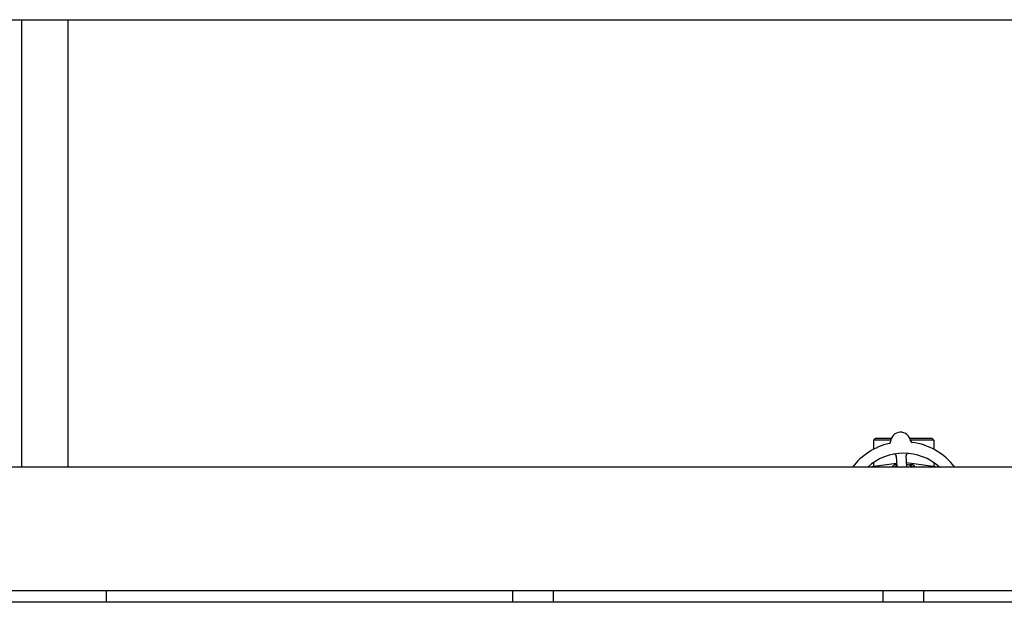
# Model space of a CAD drawing. Header units: inches. Extents: x 5 to 1128, y -85 to 748.
# Tile 504 of 656: x 630 to 662, y 336 to 355. Entities that reach past the tile are written whole.
import ezdxf

# ---------------------------------------------------------------- set-up
doc = ezdxf.new("R2010")
doc.units = ezdxf.units.IN
doc.header["$LTSCALE"] = 32
doc.header["$MEASUREMENT"] = 0
doc.layers.add('Visible (ANSI)', color=7, linetype='Continuous', lineweight=30)

msp = doc.modelspace()

# ---------------------------------------------------------------- linework, layer by layer
at = {"layer": 'Visible (ANSI)'}
for p, q in [((622.87563, 355.10867), (677.20313, 355.10867)), ((630.21813, 355.10867), (630.21813, 340.60867)), ((631.71813, 355.10867), (631.71813, 340.60867)), ((657.86938, 341.54617), (657.80688, 341.48367)), ((658.36351, 341.48367), (657.80688, 341.48367)), ((657.80688, 341.48367), (657.80688, 341.191)), ((657.86938, 341.54617), (658.38297, 341.54617)), ((658.98098, 341.54617), (659.69188, 341.54617)), ((659.75438, 341.48367), (659.00043, 341.48367)), ((659.69188, 341.54617), (659.75438, 341.48367)), ((659.75438, 341.48367), (659.75438, 341.191)), ((658.54037, 340.97857), (658.55808, 340.60867)), ((658.88346, 340.60867), (658.865, 340.99412)), ((677.20313, 340.60867), (622.87563, 340.60867)), ((657.80688, 340.7613), (657.80688, 340.63489)), ((658.55206, 340.73449), (657.82397, 340.63757)), ((658.55415, 340.69085), (658.53063, 340.69085)), ((659.73729, 340.63757), (658.87659, 340.75215)), ((658.97438, 340.6723), (658.97438, 340.69085)), ((659.03063, 340.69085), (658.97438, 340.69085)), ((659.75438, 340.7613), (659.75438, 340.63489)), ((675.95313, 336.60867), (624.12563, 336.60867)), ((632.96813, 336.23367), (632.96813, 336.60867)), ((646.12313, 336.23367), (646.12313, 336.60867)), ((647.43813, 336.23367), (647.43813, 336.60867)), ((658.12313, 336.23367), (658.12313, 336.60867)), ((659.43813, 336.23367), (659.43813, 336.60867)), ((765.78063, 336.23367), (455.78063, 336.23367))]:
    msp.add_line(p, q, dxfattribs=at)
for centre, radius, start, end in [((658.68197, 341.41881), 0.325, 8.661127, 176.822474), ((659.06505, 341.47716), 0.0625, 188.661127, 262.353404), ((658.78063, 339.35867), 2.075, 102.999652, 142.957329), ((658.29507, 341.44029), 0.0625, 283.130197, 356.822474), ((658.78063, 339.35867), 2.075, 37.042671, 82.483949), ((658.78063, 339.35867), 1.7075, 47.059742, 132.940258), ((658.47794, 340.97558), 0.0625, 2.7418, 100.603253), ((658.92743, 340.99711), 0.0625, 84.880348, 182.7418), ((657.87345, 340.26585), 0.375, 97.582659, 113.90874), ((657.88063, 340.25867), 0.375, 68.96053, 111.03947), ((657.88063, 340.25867), 0.35938, 76.884103, 103.115897), ((658.53063, 340.56585), 0.125, 90, 159.966858), ((658.78063, 340.28367), 0.43425, 121.172963, 131.546577), ((658.78063, 340.28367), 0.43425, 48.453423, 76.939777), ((658.78063, 340.28367), 0.34909, 68.589029, 72.94151), ((659.03063, 340.56585), 0.125, 20.033142, 90), ((659.68063, 340.25867), 0.375, 68.96053, 111.03947), ((659.68063, 340.25867), 0.35938, 76.884103, 103.115897), ((659.68781, 340.26585), 0.375, 66.09126, 82.417341)]:
    msp.add_arc(centre, radius, start, end, dxfattribs=at)
for points, knots in [([(658.4936, 341.03609), (658.49305, 341.03622), (658.49235, 341.03638), (658.4899, 341.03686), (658.48794, 341.03716), (658.48389, 341.03749), (658.48208, 341.03758), (658.4777, 341.0376), (658.47498, 341.0375), (658.46985, 341.0371), (658.46741, 341.03683), (658.46236, 341.03614), (658.45972, 341.0357), (658.45557, 341.03494), (658.454, 341.03464), (658.4524, 341.03432)], [0.10313051, 0.10313051, 0.10313051, 0.10313051, 0.116031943, 0.116031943, 0.144721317, 0.144721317, 0.163053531, 0.163053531, 0.184818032, 0.184818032, 0.203204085, 0.203204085, 0.223736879, 0.223736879, 0.237092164, 0.237092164, 0.237092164, 0.237092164]), ([(658.54116, 340.9621), (658.54113, 340.96272), (658.5411, 340.96334), (658.541, 340.96538), (658.54093, 340.9668), (658.54054, 340.97355), (658.54008, 340.97872), (658.53889, 340.98682), (658.5382, 340.99017), (658.53599, 340.99845), (658.53396, 341.00324), (658.53229, 341.00641), (658.53212, 341.00672), (658.53197, 341.007)], [0, 0, 0, 0, 0.00480624, 0.00480624, 0.015895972, 0.015895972, 0.058334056, 0.058334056, 0.093846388, 0.093846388, 0.153408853, 0.153408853, 0.160659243, 0.160659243, 0.160659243, 0.160659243]), ([(658.87087, 341.02372), (658.8706, 341.0231), (658.87027, 341.02234), (658.86902, 341.0192), (658.86823, 341.01684), (658.86668, 341.01012), (658.86601, 341.00584), (658.86539, 340.99748), (658.8653, 340.99353), (658.86538, 340.98763), (658.86543, 340.98586), (658.86558, 340.98198), (658.86568, 340.97983), (658.86578, 340.97772)], [0.116820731, 0.116820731, 0.116820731, 0.116820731, 0.132097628, 0.132097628, 0.17640845, 0.17640845, 0.221216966, 0.221216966, 0.255824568, 0.255824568, 0.270057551, 0.270057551, 0.286537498, 0.286537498, 0.286537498, 0.286537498]), ([(658.94727, 341.05802), (658.94645, 341.0581), (658.94565, 341.05818), (658.94224, 341.0585), (658.93954, 341.05872), (658.93454, 341.059), (658.93224, 341.05908), (658.92722, 341.05911), (658.92444, 341.05902), (658.92002, 341.05872), (658.91822, 341.05852), (658.91485, 341.05805), (658.91328, 341.05776), (658.9102, 341.05708), (658.90871, 341.05668), (658.9069, 341.05612), (658.90637, 341.05595), (658.90595, 341.0558)], [0, 0, 0, 0, 0.006736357, 0.006736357, 0.028060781, 0.028060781, 0.045337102, 0.045337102, 0.066521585, 0.066521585, 0.083522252, 0.083522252, 0.101589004, 0.101589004, 0.122234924, 0.122234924, 0.132066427, 0.132066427, 0.132066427, 0.132066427])]:
    msp.add_open_spline(points, degree=3, knots=knots, dxfattribs=at)

doc.saveas('drawing.dxf')
